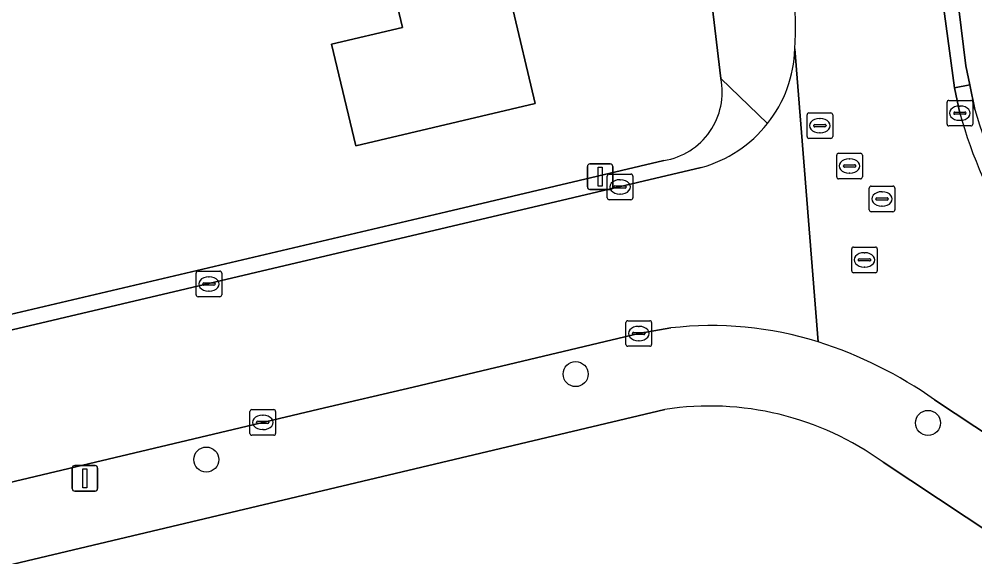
# Model space of a CAD drawing. Extents: x 157648 to 158502, y 379212 to 380938.
# Drawn here: x 158125.58 to 158162.91, y 380448.98 to 380469.99 of the extents above; entities that cross this region are included whole.
import ezdxf

# ---------------------------------------------------------------- set-up
doc = ezdxf.new("R2010")
doc.units = 0
for name, color, linetype in [('IMGEO_Boom', 7, 'Continuous'), ('IMGEO_Erf', 7, 'Continuous'), ('IMGEO_Kolk', 7, 'Continuous'), ('IMGEO_Lichtmast', 7, 'Continuous'), ('IMGEO_Pand', 7, 'Continuous'), ('IMGEO_Rijbaan_lokaal_open', 7, 'Continuous'), ('IMGEO_Rioolput', 7, 'Continuous'), ('IMGEO_Voetpad_open', 7, 'Continuous')]:
    doc.layers.add(name, color=color, linetype=linetype)

msp = doc.modelspace()

# ---------------------------------------------------------------- linework, layer by layer
at = {"layer": 'IMGEO_Boom'}
for centre in [(158147.313, 380456.118), (158161.074, 380454.213), (158132.889, 380452.781)]:
    msp.add_circle(centre, 0.489, dxfattribs=at)
at = {"layer": 'IMGEO_Erf'}
for points in [[(158152.988, 380467.671), (158149.775, 380494.591), (158146.089, 380524.554)], [(158157.161, 380512.065), (158162.55, 380468.158), (158162.704, 380467.421), (158162.905, 380466.463)], [(158139.531, 380492.044), (158140.44, 380488.2), (158141.35, 380484.355), (158146.224, 380485.508), (158147.855, 380478.61), (158149.486, 380471.711), (158144.811, 380470.605), (158145.735, 380466.698), (158138.723, 380465.04), (158137.785, 380469.007), (158140.548, 380469.66), (158138.93, 380476.501), (158137.329, 380483.271), (158134.498, 380482.601), (158133.559, 380486.572), (158132.644, 380490.44), (158135.128, 380491.028)], [(158098.183, 380452.136), (158101.496, 380452.845), (158124.778, 380458.345), (158142.265, 380462.453), (158150.758, 380464.463)], [(158150.8, 380454.739), (158097.631, 380442.115), (158094.318, 380441.328)], [(158173.354, 380444.085), (158171.106, 380445.029), (158168.008, 380446.921), (158159.325, 380452.675)]]:
    msp.add_lwpolyline(points, dxfattribs=at)
for centre, radius, start, end in [((158150.325, 380467.143), 2.714, 279.1694, 11.2214), ((158179.991, 380471.206), 17.732, 195.5141, 211.8449), ((158152.546, 380443.313), 11.559, 54.0926, 98.6872)]:
    msp.add_arc(centre, radius, start, end, dxfattribs=at)
at = {"layer": 'IMGEO_Kolk'}
for p, q in [((158161.818, 380465.888), (158161.818, 380466.74)), ((158161.893, 380466.814), (158162.745, 380466.814)), ((158162.819, 380466.74), (158162.819, 380465.888)), ((158162.12, 380466.357), (158162.518, 380466.357)), ((158162.306, 380466.594), (158162.331, 380466.594)), ((158162.077, 380466.308), (158162.077, 380466.32)), ((158162.515, 380466.271), (158162.117, 380466.271)), ((158162.329, 380466.034), (158162.304, 380466.034)), ((158162.561, 380466.32), (158162.561, 380466.308)), ((158162.745, 380465.814), (158161.893, 380465.814)), ((158148.548, 380463.007), (158148.548, 380463.859)), ((158148.623, 380463.933), (158149.475, 380463.933)), ((158149.549, 380463.859), (158149.549, 380463.007)), ((158148.807, 380463.427), (158148.807, 380463.439)), ((158149.245, 380463.39), (158148.847, 380463.39)), ((158148.85, 380463.476), (158149.248, 380463.476)), ((158149.036, 380463.713), (158149.061, 380463.713)), ((158149.291, 380463.439), (158149.291, 380463.427)), ((158149.059, 380463.153), (158149.034, 380463.153)), ((158149.475, 380462.933), (158148.623, 380462.933)), ((158132.492, 380459.215), (158132.492, 380460.067)), ((158132.567, 380460.141), (158133.419, 380460.141)), ((158133.493, 380460.067), (158133.493, 380459.215)), ((158132.751, 380459.635), (158132.751, 380459.647)), ((158132.794, 380459.684), (158133.192, 380459.684)), ((158132.98, 380459.921), (158133.005, 380459.921)), ((158133.235, 380459.647), (158133.235, 380459.635)), ((158133.189, 380459.598), (158132.791, 380459.598)), ((158133.003, 380459.361), (158132.978, 380459.361)), ((158133.419, 380459.141), (158132.567, 380459.141)), ((158149.279, 380457.279), (158149.279, 380458.131)), ((158149.354, 380458.205), (158150.206, 380458.205)), ((158150.28, 380458.131), (158150.28, 380457.279)), ((158149.767, 380457.985), (158149.792, 380457.985)), ((158149.538, 380457.699), (158149.538, 380457.711)), ((158149.976, 380457.662), (158149.578, 380457.662)), ((158149.581, 380457.748), (158149.979, 380457.748)), ((158149.79, 380457.425), (158149.765, 380457.425)), ((158150.022, 380457.711), (158150.022, 380457.699)), ((158150.206, 380457.205), (158149.354, 380457.205)), ((158134.595, 380453.805), (158134.595, 380454.657)), ((158134.67, 380454.731), (158135.522, 380454.731)), ((158135.083, 380454.511), (158135.108, 380454.511)), ((158135.596, 380454.657), (158135.596, 380453.805)), ((158134.854, 380454.225), (158134.854, 380454.237)), ((158135.292, 380454.188), (158134.894, 380454.188)), ((158134.897, 380454.274), (158135.295, 380454.274)), ((158135.338, 380454.237), (158135.338, 380454.225)), ((158135.522, 380453.731), (158134.67, 380453.731)), ((158135.106, 380453.951), (158135.081, 380453.951))]:
    msp.add_line(p, q, dxfattribs=at)
for points in [[(158161.818, 380465.888), (158161.818, 380466.74)], [(158161.893, 380466.814), (158162.745, 380466.814)], [(158162.819, 380466.74), (158162.819, 380465.888)], [(158162.745, 380465.814), (158161.893, 380465.814)], [(158148.548, 380463.007), (158148.548, 380463.859)], [(158148.623, 380463.933), (158149.475, 380463.933)], [(158149.549, 380463.859), (158149.549, 380463.007)], [(158149.475, 380462.933), (158148.623, 380462.933)], [(158132.492, 380459.215), (158132.492, 380460.067)], [(158132.567, 380460.141), (158133.419, 380460.141)], [(158133.493, 380460.067), (158133.493, 380459.215)], [(158133.419, 380459.141), (158132.567, 380459.141)], [(158149.279, 380457.279), (158149.279, 380458.131)], [(158149.354, 380458.205), (158150.206, 380458.205)], [(158150.28, 380458.131), (158150.28, 380457.279)], [(158150.206, 380457.205), (158149.354, 380457.205)], [(158134.595, 380453.805), (158134.595, 380454.657)], [(158134.67, 380454.731), (158135.522, 380454.731)], [(158135.596, 380454.657), (158135.596, 380453.805)], [(158135.522, 380453.731), (158134.67, 380453.731)]]:
    msp.add_lwpolyline(points, dxfattribs=at)
for centre, radius, start, end in [((158161.895, 380466.738), 0.0765, 91.552, 178.448), ((158161.895, 380466.738), 0.0765, 91.552, 178.448), ((158162.743, 380466.738), 0.0765, 1.552, 88.448), ((158162.743, 380466.738), 0.0765, 1.552, 88.448), ((158162.117, 380466.317), 0.0403, 85.8775, 175.7526), ((158162.522, 380466.319), 0.0386, 1.7309, 96.639), ((158162.114, 380466.307), 0.0366, 178.938, 274.7102), ((158162.518, 380466.314), 0.043, 264.8664, 352.4533), ((158161.895, 380465.89), 0.0765, 181.552, 268.448), ((158161.895, 380465.89), 0.0765, 181.552, 268.448), ((158162.743, 380465.89), 0.0765, 271.552, 358.448), ((158162.743, 380465.89), 0.0765, 271.552, 358.448), ((158148.625, 380463.857), 0.0765, 91.552, 178.448), ((158148.625, 380463.857), 0.0765, 91.552, 178.448), ((158149.473, 380463.857), 0.0765, 1.552, 88.448), ((158149.473, 380463.857), 0.0765, 1.552, 88.448), ((158148.847, 380463.436), 0.0403, 85.8775, 175.7526), ((158148.844, 380463.426), 0.0366, 178.938, 274.7102), ((158149.248, 380463.433), 0.043, 264.8664, 352.4533), ((158149.252, 380463.438), 0.0386, 1.7309, 96.639), ((158148.625, 380463.009), 0.0765, 181.552, 268.448), ((158148.625, 380463.009), 0.0765, 181.552, 268.448), ((158149.473, 380463.009), 0.0765, 271.552, 358.448), ((158149.473, 380463.009), 0.0765, 271.552, 358.448), ((158132.569, 380460.065), 0.0765, 91.552, 178.448), ((158132.569, 380460.065), 0.0765, 91.552, 178.448), ((158133.417, 380460.065), 0.0765, 1.552, 88.448), ((158133.417, 380460.065), 0.0765, 1.552, 88.448), ((158132.791, 380459.644), 0.0403, 85.8775, 175.7526), ((158132.788, 380459.634), 0.0366, 178.938, 274.7102), ((158133.192, 380459.641), 0.043, 264.8664, 352.4533), ((158133.196, 380459.646), 0.0386, 1.7309, 96.639), ((158132.569, 380459.217), 0.0765, 181.552, 268.448), ((158132.569, 380459.217), 0.0765, 181.552, 268.448), ((158133.417, 380459.217), 0.0765, 271.552, 358.448), ((158133.417, 380459.217), 0.0765, 271.552, 358.448), ((158149.356, 380458.129), 0.0765, 91.552, 178.448), ((158149.356, 380458.129), 0.0765, 91.552, 178.448), ((158150.204, 380458.129), 0.0765, 1.552, 88.448), ((158150.204, 380458.129), 0.0765, 1.552, 88.448), ((158149.578, 380457.708), 0.0403, 85.8775, 175.7526), ((158149.575, 380457.698), 0.0366, 178.938, 274.7102), ((158149.979, 380457.705), 0.043, 264.8664, 352.4533), ((158149.983, 380457.71), 0.0386, 1.7309, 96.639), ((158149.356, 380457.281), 0.0765, 181.552, 268.448), ((158149.356, 380457.281), 0.0765, 181.552, 268.448), ((158150.204, 380457.281), 0.0765, 271.552, 358.448), ((158150.204, 380457.281), 0.0765, 271.552, 358.448), ((158134.672, 380454.655), 0.0765, 91.552, 178.448), ((158134.672, 380454.655), 0.0765, 91.552, 178.448), ((158135.52, 380454.655), 0.0765, 1.552, 88.448), ((158135.52, 380454.655), 0.0765, 1.552, 88.448), ((158134.894, 380454.234), 0.0403, 85.8775, 175.7526), ((158134.891, 380454.224), 0.0366, 178.938, 274.7102), ((158135.295, 380454.231), 0.043, 264.8664, 352.4533), ((158135.299, 380454.236), 0.0386, 1.7309, 96.639), ((158134.672, 380453.807), 0.0765, 181.552, 268.448), ((158134.672, 380453.807), 0.0765, 181.552, 268.448), ((158135.52, 380453.807), 0.0765, 271.552, 358.448), ((158135.52, 380453.807), 0.0765, 271.552, 358.448)]:
    msp.add_arc(centre, radius, start, end, dxfattribs=at)
for centre, major_axis, ratio, start_param, end_param in [((158162.305, 380466.314), (-0.387, 0.002), 0.722429, 4.712389, 7.853982), ((158162.33, 380466.314), (-0.39, 0.002), 0.717154, 1.570796, 4.712389), ((158149.035, 380463.433), (-0.387, 0.002), 0.722429, 4.712389, 7.853982), ((158149.06, 380463.433), (-0.39, 0.002), 0.717154, 1.570796, 4.712389), ((158132.979, 380459.641), (-0.387, 0.002), 0.722429, 4.712389, 7.853982), ((158133.004, 380459.641), (-0.39, 0.002), 0.717154, 1.570796, 4.712389), ((158149.766, 380457.705), (-0.387, 0.002), 0.722429, 4.712389, 7.853982), ((158149.791, 380457.705), (-0.39, 0.002), 0.717154, 1.570796, 4.712389), ((158135.082, 380454.231), (-0.387, 0.002), 0.722429, 4.712389, 7.853982), ((158135.107, 380454.231), (-0.39, 0.002), 0.717154, 1.570796, 4.712389)]:
    msp.add_ellipse(centre, major_axis=major_axis, ratio=ratio, start_param=start_param, end_param=end_param, dxfattribs=at)
at = {"layer": 'IMGEO_Lichtmast'}
for p, q in [((158147.773, 380463.431), (158147.773, 380464.231)), ((158147.773, 380464.231), (158147.773, 380463.431)), ((158147.873, 380464.331), (158148.663, 380464.331)), ((158148.663, 380464.331), (158147.873, 380464.331)), ((158148.763, 380464.231), (158148.763, 380463.431)), ((158148.763, 380463.431), (158148.763, 380464.231)), ((158148.663, 380463.331), (158147.873, 380463.331)), ((158147.873, 380463.331), (158148.663, 380463.331)), ((158127.754, 380452.548), (158128.544, 380452.548)), ((158128.544, 380452.548), (158127.754, 380452.548)), ((158127.654, 380451.648), (158127.654, 380452.448)), ((158127.654, 380452.448), (158127.654, 380451.648)), ((158128.644, 380452.448), (158128.644, 380451.648)), ((158128.644, 380451.648), (158128.644, 380452.448)), ((158128.544, 380451.548), (158127.754, 380451.548)), ((158127.754, 380451.548), (158128.544, 380451.548))]:
    msp.add_line(p, q, dxfattribs=at)
for points in [[(158148.193, 380464.206), (158148.343, 380464.206), (158148.343, 380463.456), (158148.193, 380463.456), (158148.193, 380464.206)], [(158128.074, 380452.423), (158128.224, 380452.423), (158128.224, 380451.673), (158128.074, 380451.673), (158128.074, 380452.423)]]:
    msp.add_lwpolyline(points, dxfattribs=at)
for centre, start, end in [((158147.873, 380464.231), 90, 180), ((158147.873, 380464.231), 90, 180), ((158148.663, 380464.231), 0, 90), ((158148.663, 380464.231), 360, 90), ((158147.873, 380463.431), 180, 270), ((158147.873, 380463.431), 180, 270), ((158148.663, 380463.431), 270, 0), ((158148.663, 380463.431), 270, 0), ((158127.754, 380452.448), 90, 180), ((158127.754, 380452.448), 90, 180), ((158128.544, 380452.448), 0, 90), ((158128.544, 380452.448), 360, 90), ((158127.754, 380451.648), 180, 270), ((158127.754, 380451.648), 180, 270), ((158128.544, 380451.648), 270, 0), ((158128.544, 380451.648), 270, 0)]:
    msp.add_arc(centre, 0.1, start, end, dxfattribs=at)
at = {"layer": 'IMGEO_Pand'}
msp.add_lwpolyline([(158138.93, 380476.501), (158140.548, 380469.66), (158137.785, 380469.007), (158138.723, 380465.04), (158145.735, 380466.698), (158144.811, 380470.605), (158149.486, 380471.711), (158147.855, 380478.61)], close=True, dxfattribs=at)
at = {"layer": 'IMGEO_Rijbaan_lokaal_open'}
for points in [[(158162.319, 380466.314), (158162.104, 380467.3), (158161.202, 380474.058), (158159.819, 380485.438)], [(158155.878, 380468.826), (158156.78, 380457.379)], [(158156.78, 380457.379), (158155.878, 380468.826)], [(158152.218, 380464.191), (158099.541, 380451.78)], [(158097.028, 380445.091), (158100.713, 380446.084), (158109.944, 380448.275), (158113.619, 380449.137), (158123.835, 380451.559), (158127.515, 380452.429), (158137.287, 380454.744), (158140.965, 380455.614), (158149.78, 380457.705), (158151.028, 380457.922)], [(158161.334, 380455.114), (158169.246, 380449.877)]]:
    msp.add_lwpolyline(points, dxfattribs=at)
for centre, radius, start, end in [((158130.546, 380469.78), 25.35, 357.8429, 8.2599), ((158150.885, 380469.004), 4.996, 321.7209, 357.9569), ((158179.845, 380471.137), 18.177, 195.3867, 212.0502), ((158150.896, 380468.993), 4.98, 285.3916, 321.7431), ((158152.632, 380444.177), 13.838, 72.5578, 96.6565), ((158151.749, 380441.553), 16.606, 54.7469, 72.3649)]:
    msp.add_arc(centre, radius, start, end, dxfattribs=at)
at = {"layer": 'IMGEO_Rioolput'}
for p, q in [((158156.35, 380465.4), (158156.35, 380466.252)), ((158156.425, 380466.326), (158157.277, 380466.326)), ((158156.838, 380466.106), (158156.863, 380466.106)), ((158157.351, 380466.252), (158157.351, 380465.4)), ((158156.609, 380465.82), (158156.609, 380465.832)), ((158157.047, 380465.783), (158156.649, 380465.783)), ((158156.652, 380465.869), (158157.05, 380465.869)), ((158157.093, 380465.832), (158157.093, 380465.82)), ((158157.277, 380465.326), (158156.425, 380465.326)), ((158156.861, 380465.546), (158156.836, 380465.546)), ((158157.51, 380463.823), (158157.51, 380464.675)), ((158157.585, 380464.749), (158158.437, 380464.749)), ((158157.998, 380464.529), (158158.023, 380464.529)), ((158158.511, 380464.675), (158158.511, 380463.823)), ((158157.769, 380464.243), (158157.769, 380464.255)), ((158158.207, 380464.206), (158157.809, 380464.206)), ((158157.812, 380464.292), (158158.21, 380464.292)), ((158158.253, 380464.255), (158158.253, 380464.243)), ((158158.437, 380463.749), (158157.585, 380463.749)), ((158158.021, 380463.969), (158157.996, 380463.969)), ((158158.778, 380462.538), (158158.778, 380463.39)), ((158158.853, 380463.464), (158159.705, 380463.464)), ((158159.779, 380463.39), (158159.779, 380462.538)), ((158159.08, 380463.007), (158159.478, 380463.007)), ((158159.266, 380463.244), (158159.291, 380463.244)), ((158159.037, 380462.958), (158159.037, 380462.97)), ((158159.475, 380462.921), (158159.077, 380462.921)), ((158159.289, 380462.684), (158159.264, 380462.684)), ((158159.521, 380462.97), (158159.521, 380462.958)), ((158159.705, 380462.464), (158158.853, 380462.464)), ((158158.093, 380460.156), (158158.093, 380461.008)), ((158158.168, 380461.082), (158159.02, 380461.082)), ((158158.581, 380460.862), (158158.606, 380460.862)), ((158159.094, 380461.008), (158159.094, 380460.156)), ((158158.352, 380460.576), (158158.352, 380460.588)), ((158158.79, 380460.539), (158158.392, 380460.539)), ((158158.395, 380460.625), (158158.793, 380460.625)), ((158158.836, 380460.588), (158158.836, 380460.576)), ((158159.02, 380460.082), (158158.168, 380460.082)), ((158158.604, 380460.302), (158158.579, 380460.302))]:
    msp.add_line(p, q, dxfattribs=at)
for points in [[(158156.35, 380465.4), (158156.35, 380466.252)], [(158156.425, 380466.326), (158157.277, 380466.326)], [(158157.351, 380466.252), (158157.351, 380465.4)], [(158157.277, 380465.326), (158156.425, 380465.326)], [(158157.51, 380463.823), (158157.51, 380464.675)], [(158157.585, 380464.749), (158158.437, 380464.749)], [(158158.511, 380464.675), (158158.511, 380463.823)], [(158158.437, 380463.749), (158157.585, 380463.749)], [(158158.778, 380462.538), (158158.778, 380463.39)], [(158158.853, 380463.464), (158159.705, 380463.464)], [(158159.779, 380463.39), (158159.779, 380462.538)], [(158159.705, 380462.464), (158158.853, 380462.464)], [(158158.093, 380460.156), (158158.093, 380461.008)], [(158158.168, 380461.082), (158159.02, 380461.082)], [(158159.094, 380461.008), (158159.094, 380460.156)], [(158159.02, 380460.082), (158158.168, 380460.082)]]:
    msp.add_lwpolyline(points, dxfattribs=at)
for centre, radius, start, end in [((158156.427, 380466.25), 0.0765, 91.552, 178.448), ((158156.427, 380466.25), 0.0765, 91.552, 178.448), ((158157.275, 380466.25), 0.0765, 1.552, 88.448), ((158157.275, 380466.25), 0.0765, 1.552, 88.448), ((158156.649, 380465.829), 0.0403, 85.8775, 175.7526), ((158156.646, 380465.819), 0.0366, 178.938, 274.7102), ((158157.05, 380465.826), 0.043, 264.8664, 352.4533), ((158157.054, 380465.831), 0.0386, 1.7309, 96.639), ((158156.427, 380465.402), 0.0765, 181.552, 268.448), ((158156.427, 380465.402), 0.0765, 181.552, 268.448), ((158157.275, 380465.402), 0.0765, 271.552, 358.448), ((158157.275, 380465.402), 0.0765, 271.552, 358.448), ((158157.587, 380464.673), 0.0765, 91.552, 178.448), ((158157.587, 380464.673), 0.0765, 91.552, 178.448), ((158158.435, 380464.673), 0.0765, 1.552, 88.448), ((158158.435, 380464.673), 0.0765, 1.552, 88.448), ((158157.809, 380464.252), 0.0403, 85.8775, 175.7526), ((158157.806, 380464.242), 0.0366, 178.938, 274.7102), ((158158.21, 380464.249), 0.043, 264.8664, 352.4533), ((158158.214, 380464.254), 0.0386, 1.7309, 96.639), ((158157.587, 380463.825), 0.0765, 181.552, 268.448), ((158157.587, 380463.825), 0.0765, 181.552, 268.448), ((158158.435, 380463.825), 0.0765, 271.552, 358.448), ((158158.435, 380463.825), 0.0765, 271.552, 358.448), ((158158.855, 380463.388), 0.0765, 91.552, 178.448), ((158158.855, 380463.388), 0.0765, 91.552, 178.448), ((158159.703, 380463.388), 0.0765, 1.552, 88.448), ((158159.703, 380463.388), 0.0765, 1.552, 88.448), ((158159.077, 380462.967), 0.0403, 85.8775, 175.7526), ((158159.482, 380462.969), 0.0386, 1.7309, 96.639), ((158159.074, 380462.957), 0.0366, 178.938, 274.7102), ((158159.478, 380462.964), 0.043, 264.8664, 352.4533), ((158158.855, 380462.54), 0.0765, 181.552, 268.448), ((158158.855, 380462.54), 0.0765, 181.552, 268.448), ((158159.703, 380462.54), 0.0765, 271.552, 358.448), ((158159.703, 380462.54), 0.0765, 271.552, 358.448), ((158158.17, 380461.006), 0.0765, 91.552, 178.448), ((158158.17, 380461.006), 0.0765, 91.552, 178.448), ((158159.018, 380461.006), 0.0765, 1.552, 88.448), ((158159.018, 380461.006), 0.0765, 1.552, 88.448), ((158158.392, 380460.585), 0.0403, 85.8775, 175.7526), ((158158.389, 380460.575), 0.0366, 178.938, 274.7102), ((158158.793, 380460.582), 0.043, 264.8664, 352.4533), ((158158.797, 380460.587), 0.0386, 1.7309, 96.639), ((158158.17, 380460.158), 0.0765, 181.552, 268.448), ((158158.17, 380460.158), 0.0765, 181.552, 268.448), ((158159.018, 380460.158), 0.0765, 271.552, 358.448), ((158159.018, 380460.158), 0.0765, 271.552, 358.448)]:
    msp.add_arc(centre, radius, start, end, dxfattribs=at)
for centre, major_axis, ratio, start_param, end_param in [((158156.837, 380465.826), (-0.387, 0.002), 0.722429, 4.712389, 7.853982), ((158156.862, 380465.826), (-0.39, 0.002), 0.717154, 1.570796, 4.712389), ((158157.997, 380464.249), (-0.387, 0.002), 0.722429, 4.712389, 7.853982), ((158158.022, 380464.249), (-0.39, 0.002), 0.717154, 1.570796, 4.712389), ((158159.265, 380462.964), (-0.387, 0.002), 0.722429, 4.712389, 7.853982), ((158159.29, 380462.964), (-0.39, 0.002), 0.717154, 1.570796, 4.712389), ((158158.58, 380460.582), (-0.387, 0.002), 0.722429, 4.712389, 7.853982), ((158158.605, 380460.582), (-0.39, 0.002), 0.717154, 1.570796, 4.712389)]:
    msp.add_ellipse(centre, major_axis=major_axis, ratio=ratio, start_param=start_param, end_param=end_param, dxfattribs=at)
at = {"layer": 'IMGEO_Voetpad_open'}
for points in [[(158146.089, 380524.554), (158149.775, 380494.591), (158152.988, 380467.671), (158154.807, 380465.909)], [(158156.56, 380512.003), (158157.419, 380505.143), (158157.889, 380501.383), (158159.338, 380489.435), (158159.819, 380485.438), (158161.202, 380474.058), (158162.104, 380467.3), (158162.704, 380467.421), (158162.55, 380468.158), (158157.161, 380512.065)], [(158154.807, 380465.909), (158152.988, 380467.671)], [(158162.905, 380466.463), (158162.704, 380467.421), (158162.104, 380467.3), (158162.319, 380466.314)], [(158150.758, 380464.463), (158142.265, 380462.453), (158124.778, 380458.345), (158101.496, 380452.845), (158098.183, 380452.136)], [(158099.541, 380451.78), (158152.218, 380464.191)], [(158151.028, 380457.922), (158149.78, 380457.705), (158140.965, 380455.614), (158137.287, 380454.744), (158127.515, 380452.429), (158123.835, 380451.559), (158113.619, 380449.137), (158109.944, 380448.275), (158100.713, 380446.084), (158097.028, 380445.091)], [(158169.246, 380449.877), (158161.334, 380455.114)], [(158094.236, 380442.447), (158094.318, 380441.328), (158097.631, 380442.115), (158150.8, 380454.739)], [(158159.325, 380452.675), (158168.008, 380446.921), (158171.106, 380445.029), (158173.354, 380444.085)]]:
    msp.add_lwpolyline(points, dxfattribs=at)
for centre, radius, start, end in [((158130.546, 380469.78), 25.35, 357.8429, 8.2599), ((158150.885, 380469.004), 4.996, 321.7209, 357.9569), ((158150.325, 380467.143), 2.714, 279.1694, 11.2214), ((158179.991, 380471.206), 17.732, 195.5141, 211.8449), ((158179.845, 380471.137), 18.177, 195.3867, 212.0502), ((158150.896, 380468.993), 4.98, 285.3916, 321.7431), ((158152.632, 380444.177), 13.838, 72.5578, 96.6565), ((158151.749, 380441.553), 16.606, 54.7469, 72.3649), ((158152.546, 380443.313), 11.559, 54.0926, 98.6872)]:
    msp.add_arc(centre, radius, start, end, dxfattribs=at)

doc.saveas('drawing.dxf')
